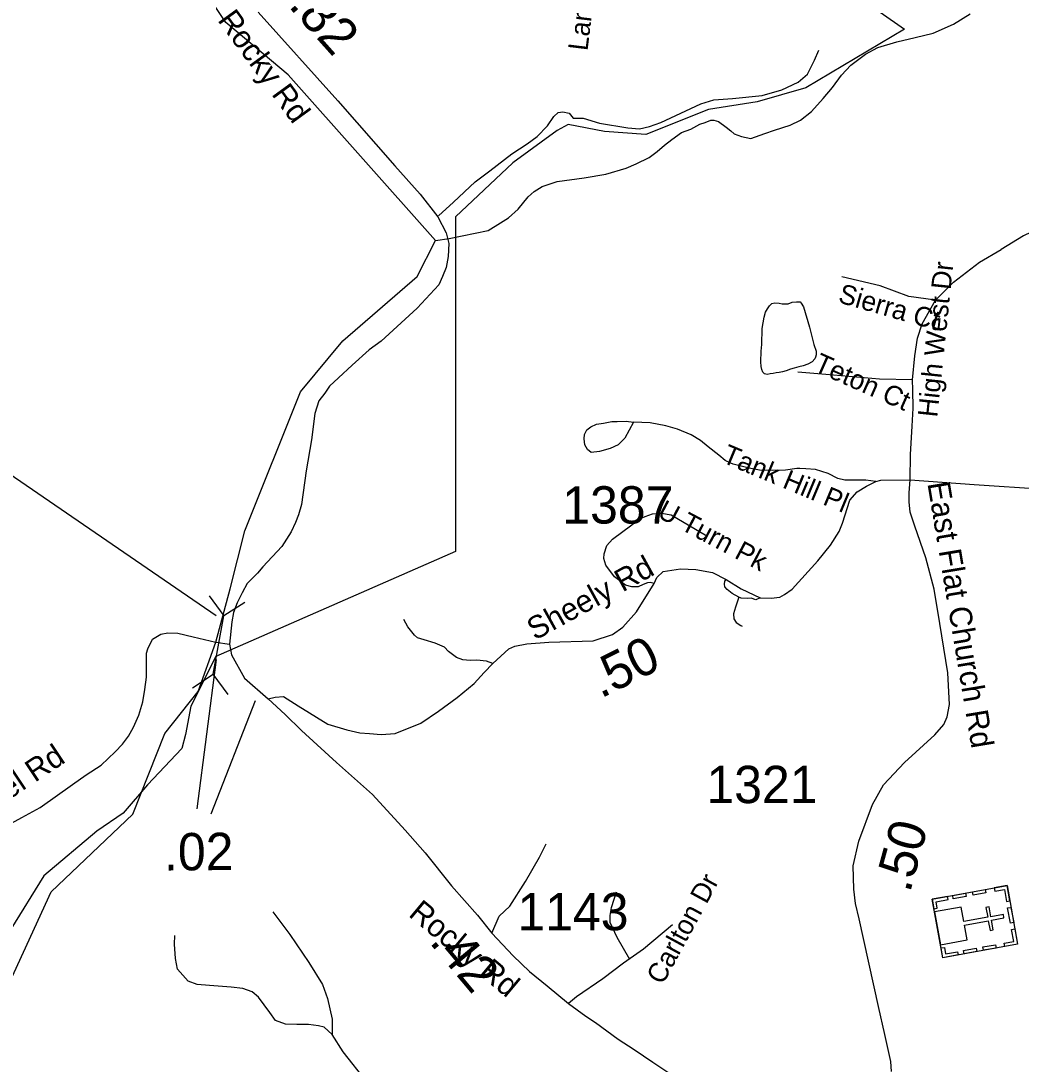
# Model space of a CAD drawing. Extents: x 1159738 to 1321356, y 736314 to 882035.
# Drawn here: x 1223604 to 1226951, y 784785 to 788278 of the extents above; entities that cross this region are included whole.
import ezdxf

# ---------------------------------------------------------------- set-up
doc = ezdxf.new("R2010")
doc.units = 0
for name, color, linetype in [('Exist Boundary Political City Limit New InsideOut', 7, 'Continuous'), ('Exist Cultural Church with Cemetary CELL', 7, 'Continuous'), ('Exist Hydrographic Creek Single Shore', 7, 'Continuous'), ('Exist Hydrographic Misc Water Feature', 7, 'Continuous'), ('Exist Road Non-System Type 51', 7, 'Continuous'), ('Exist Road Non-System Type 51 Label', 7, 'Continuous'), ('Exist Road Secondary Mileage Hundredths English Label', 7, 'Continuous'), ('Exist Road Secondary Structure Culvert CELL', 7, 'Continuous'), ('Exist Road Secondary Structure Culvert Number Label', 7, 'Continuous'), ('Exist Road Secondary Type 51 Attributed', 7, 'Continuous'), ('Exist Road Secondary Type 51 Label', 7, 'Continuous'), ('Exist Road Secondary Type 51 Number Label', 7, 'Continuous')]:
    doc.layers.add(name, color=color, linetype=linetype)

msp = doc.modelspace()

# ---------------------------------------------------------------- linework, layer by layer
at = {"layer": 'Exist Boundary Political City Limit New InsideOut'}
msp.add_lwpolyline([(1226175.7, 788519.4), (1226560.2, 788249.4), (1226229.7, 788053.7), (1226067.8, 788006.5), (1225904.3, 787981.2), (1225695.2, 787896.8), (1225557, 787906.9), (1225435.6, 787930.5), (1225398.5, 787910.3), (1225250.1, 787802.3), (1225058.4, 787621.5), (1225058.4, 786501.1), (1224255.9, 786150.1), (1224172.7, 785983.4), (1224154.4, 785888.5), (1224142.1, 785841.6), (1224027.4, 785720.1), (1223946.5, 785625.6), (1223858.8, 785564.9), (1223680.9, 785415.4), (1223570.9, 785236.8)], dxfattribs=at)
at = {"layer": 'Exist Cultural Church with Cemetary CELL'}
for points in [[(1226903.3, 785383.1), (1226938.9, 785187.2), (1226688.4, 785141.7), (1226652.8, 785337.6)], [(1226787.7, 785362.1), (1226830.4, 785369.9), (1226832.4, 785358.7), (1226789.8, 785350.9)], [(1226860.7, 785375.4), (1226862.7, 785364.2), (1226894.4, 785370), (1226901.7, 785330.1), (1226912.6, 785332), (1226903.3, 785383.1)], [(1226658.8, 785305), (1226670.1, 785307.1), (1226666.1, 785328.7), (1226705.9, 785336), (1226703.9, 785346.9), (1226652.8, 785337.6)], [(1226721.6, 785350.1), (1226764.2, 785357.9), (1226766.3, 785346.7), (1226723.6, 785338.9)], [(1226660.5, 785295.2), (1226680.6, 785184.8), (1226769.7, 785201), (1226760.6, 785250.9), (1226840.8, 785265.6), (1226846.7, 785233.1), (1226857.5, 785235.1), (1226851.6, 785267.5), (1226893.2, 785275), (1226891.1, 785286.5), (1226849.5, 785279), (1226843.6, 785311.5), (1226832.8, 785309.5), (1226838.7, 785277), (1226758.6, 785262.4), (1226749.6, 785311.4)], [(1226916.5, 785310.2), (1226925.8, 785259.2), (1226914.6, 785257.2), (1226905.3, 785308.2)], [(1226896.3, 785179.4), (1226894.2, 785190.6), (1226925.9, 785196.3), (1226918.7, 785236.2), (1226929.6, 785238.2), (1226938.9, 785187.2)], [(1226682.5, 785174.3), (1226693.8, 785176.3), (1226697.7, 785154.7), (1226737.5, 785161.9), (1226739.5, 785151), (1226688.4, 785141.7)], [(1226757.5, 785165.8), (1226800.1, 785173.6), (1226802.1, 785162.4), (1226759.5, 785154.6)], [(1226822.3, 785177.6), (1226865, 785185.3), (1226867, 785174.1), (1226824.4, 785166.4)]]:
    msp.add_lwpolyline(points, close=True, dxfattribs=at)
at = {"layer": 'Exist Hydrographic Creek Single Shore'}
msp.add_lwpolyline([(1223188.7, 784230), (1223248.7, 784402.6), (1223308.7, 784612.6), (1223397.8, 784751), (1223519.8, 784958.6), (1223705.8, 785361.8), (1223978.9, 785622.3), (1224085.8, 785892.6), (1224197, 786033), (1224256, 786197.6), (1224304.5, 786376.5), (1224353.8, 786570), (1224539.9, 787035.4), (1224681.1, 787206.9), (1224929.5, 787421.5), (1224991.1, 787542.7), (1224498.3, 788096.9), (1224289.8, 788271.6), (1224143, 788493.6), (1223635, 788589.2)], dxfattribs=at)
at = {"layer": 'Exist Hydrographic Misc Water Feature'}
for points in [[(1224991.1, 787542.7), (1225037.3, 787549.5), (1225168, 787576.1), (1225208.7, 787601.1), (1225235.2, 787618.5), (1225267.9, 787647.6), (1225301, 787688.7), (1225321.5, 787706.3), (1225348, 787723.6), (1225398.4, 787740.3), (1225488.7, 787751.9), (1225561.1, 787764.1), (1225629.6, 787784.3), (1225662.1, 787799.5), (1225706.6, 787820.4), (1225733.1, 787839.7), (1225757.7, 787861.1), (1225782.2, 787880.5), (1225814.8, 787903.6), (1225845.1, 787914.9), (1225875.6, 787932.1), (1225893.8, 787937.7), (1225912, 787945.2), (1225922, 787944.9), (1225937.9, 787940.5), (1225963.5, 787921.8), (1225979.1, 787909.4), (1225990.9, 787899.2), (1226014.7, 787890.5), (1226046.5, 787883.6), (1226093, 787900.4), (1226125.3, 787911.6), (1226177.8, 787928.3), (1226212.2, 787945.5), (1226249, 787974.5), (1226288.1, 788017.5), (1226319.2, 788054.8), (1226350.1, 788096), (1226381, 788129.2), (1226430, 788166), (1226470.6, 788188.9), (1226535.1, 788207.3), (1226595.6, 788221.7), (1226656, 788236.2), (1226724.8, 788266.4), (1226779.7, 788301)], [(1226083.1, 787194.2), (1226084.4, 787248.3), (1226091.4, 787286.1), (1226095.8, 787302), (1226102.2, 787313.9), (1226108.4, 787323.7), (1226116.5, 787331.5), (1226126.7, 787333.3), (1226140.7, 787332.8), (1226150.6, 787330.6), (1226160.6, 787330.4), (1226170.6, 787330.1), (1226184.7, 787335.8), (1226198.8, 787337.4), (1226204.8, 787337.3), (1226210.8, 787337), (1226214.7, 787332.9), (1226222.4, 787320.7), (1226242.7, 787252.2), (1226257.2, 787193.8), (1226264.6, 787171.6), (1226264.4, 787159.6), (1226262.1, 787151.6), (1226260, 787145.7), (1226251.6, 787135.8), (1226237.4, 787128.3), (1226221.3, 787122.7), (1226207.2, 787119), (1226191.1, 787115.4), (1226179, 787111.7), (1226164.8, 787106.1), (1226152.7, 787102.4), (1226140.7, 787100.7), (1226130.6, 787099), (1226120.5, 787097.2), (1226110.6, 787095.5), (1226100.4, 787093.8), (1226092.5, 787095.9), (1226086.7, 787102.1), (1226082.8, 787110.3), (1226081, 787120.3), (1226079.6, 787136.3), (1226080.4, 787172.3), (1226083.1, 787194.2)]]:
    msp.add_lwpolyline(points, dxfattribs=at)
at = {"layer": 'Exist Road Non-System Type 51'}
msp.add_line((1226588.1, 787042.7), (1226587.4, 787075.9), dxfattribs=at)
for points in [[(1225001.2, 787625.2), (1225052, 787670.1), (1225124.2, 787738.5), (1225172.9, 787775.6), (1225247.1, 787832.2), (1225297.8, 787865.4), (1225331, 787890.7), (1225366.1, 787925.9), (1225387.5, 787957.1), (1225401.2, 787970.8), (1225416.8, 787972.7), (1225438.3, 787968.8), (1225451.9, 787951.3), (1225485.1, 787951.3), (1225539.7, 787935.6), (1225635.3, 787920), (1225674.3, 787916.1), (1225707.5, 787923.9), (1225744.6, 787937.6), (1225879.2, 788000.1), (1225922.1, 788013.7), (1225984.5, 788017.6), (1226084, 788027.4), (1226150.4, 788046.9), (1226205, 788072.3), (1226236.2, 788099.6), (1226259.6, 788146.5), (1226273.3, 788179.7)], [(1227156.8, 787596), (1227126.3, 787607.7), (1227083, 787603), (1227039.6, 787597.2), (1226958.7, 787558.4), (1226884.1, 787512)], [(1226664.1, 787342.4), (1226724.6, 787402.9), (1226811.4, 787469.6), (1226884.1, 787512)], [(1226664.1, 787342.4), (1226575.3, 787354.5), (1226478.4, 787390.8), (1226351.2, 787421.1)], [(1226587.4, 787075.9), (1226595.4, 787156.6), (1226603.5, 787215.2), (1226619.7, 787263.6), (1226664.1, 787342.4)], [(1226587.4, 787075.9), (1226476.4, 787077.9), (1226296.7, 787094), (1226203.9, 787102.1)], [(1226585.8, 786920.4), (1226589.4, 786981), (1226588.1, 787042.7)], [(1225653.9, 786934.6), (1225624.6, 786881.1), (1225602.4, 786858.9), (1225575.2, 786845.7), (1225539.8, 786835.6), (1225512.6, 786832.6), (1225499.5, 786842.7), (1225490.4, 786858.9), (1225488.4, 786878), (1225489.4, 786893.2), (1225497.5, 786908.3), (1225510.6, 786918.4), (1225529.8, 786927.5), (1225553, 786930.5), (1225581.2, 786936.6), (1225599.4, 786936.6), (1225628.7, 786937.6), (1225653.9, 786934.6)], [(1225979.4, 786796.7), (1225960.7, 786805.4), (1225939.5, 786823.5), (1225903.1, 786851.8), (1225877.9, 786873), (1225846.6, 786892.2), (1225801.2, 786911.3), (1225761.9, 786922.4), (1225709.4, 786931.5), (1225653.9, 786934.6)], [(1226578.9, 786741.2), (1226580.3, 786826.5), (1226585.8, 786920.4)], [(1226210.4, 786778.8), (1226199.8, 786779.1), (1226162.5, 786774.1), (1226118.1, 786772), (1226074.7, 786773.1), (1226040.4, 786780.1), (1225986.9, 786793.2), (1225979.4, 786796.7)], [(1226464.4, 786736), (1226430.6, 786740), (1226385.4, 786740), (1226360.7, 786739.7), (1226337.5, 786745.8), (1226304.8, 786761.9), (1226262.4, 786776.1), (1226230.1, 786778.1), (1226210.4, 786778.8)], [(1225722.8, 786394.1), (1225709.1, 786397.9), (1225700.7, 786396.8), (1225685.8, 786390.4), (1225668.8, 786383), (1225647.6, 786383), (1225626.4, 786388.3), (1225590.4, 786417), (1225561.7, 786455.2), (1225554.3, 786477.5), (1225555.4, 786493.4), (1225564.9, 786521), (1225582.9, 786542.2), (1225647.6, 786591), (1225668.8, 786608), (1225693.2, 786618.6), (1225717.6, 786627.1), (1225747.3, 786629.2), (1225780.2, 786623.9), (1225899, 786553.9)], [(1226006.1, 786348.1), (1225983.9, 786361.2), (1225966.7, 786374.3), (1225959.7, 786383.4), (1225958.7, 786392.5), (1225959.7, 786402.6), (1225963.7, 786408.1)], [(1226006.1, 786348.1), (1225995, 786314.8), (1225987.9, 786292.6), (1225988.9, 786276.4), (1225997, 786263.3), (1226013.1, 786253.2), (1226017.2, 786251.2)], [(1226077, 786346.4), (1226062.7, 786339.8), (1226047.5, 786345.1), (1226034.3, 786344), (1226014.2, 786345.1), (1226006.1, 786348.1)], [(1225183, 786126.5), (1225161.4, 786134), (1225130.1, 786138), (1225106.9, 786137), (1225082.7, 786139), (1225061.5, 786146.1), (1225034.3, 786166.3), (1225021.1, 786181.4), (1224989.9, 786194.6), (1224953.5, 786205.7), (1224931.3, 786212.7), (1224921.2, 786220.8), (1224899, 786249), (1224885.9, 786274.3)], [(1225179.3, 785224), (1225204.5, 785280.7), (1225240.2, 785314.3), (1225292.6, 785396.3), (1225338.8, 785478.3), (1225361.9, 785522.4)], [(1225641.2, 785135.7), (1225599.2, 785209.3), (1225576.1, 785259.7), (1225576.1, 785282.8), (1225580.3, 785310.1), (1225597.1, 785362.7)], [(1224447.3, 785295.2), (1224504, 785219), (1224567.7, 785125.1), (1224613.8, 785052.4), (1224629.7, 785004.6), (1224645.7, 784935.5), (1224645.7, 784884.1)], [(1225784.3, 785252.1), (1225687.6, 785170), (1225620.4, 785123.1)], [(1224645.7, 784884.1), (1224619.1, 784908.9), (1224599.6, 784914.2), (1224566, 784917.7), (1224527, 784917.7), (1224489.8, 784919.5), (1224456.2, 784931.9), (1224436.7, 784958.5), (1224399.5, 785009.9), (1224378.3, 785027.6), (1224346.4, 785038.2), (1224307.4, 785043.6), (1224234.8, 785048.9), (1224194.1, 785052.4), (1224164, 785063.1), (1224128.6, 785103.8), (1224121.5, 785139.3), (1224117.9, 785187.1), (1224119.7, 785215.5)], [(1225620.4, 785123.1), (1225550.6, 785071), (1225463.3, 785011.1), (1225436.7, 784988.8)]]:
    msp.add_lwpolyline(points, dxfattribs=at)
at = {"layer": 'Exist Road Secondary Mileage Hundredths English Label'}
for p, q in [((1224258, 786139.8), (1224193.2, 785640.4)), ((1224387.5, 786001.1), (1224239.5, 785621.9))]:
    msp.add_line(p, q, dxfattribs=at)
at = {"layer": 'Exist Road Secondary Structure Culvert CELL'}
for p, q in [((1224234.1, 786352.7), (1224283.4, 786285.6)), ((1224353.1, 786331.1), (1224283.4, 786285.6)), ((1224247.9, 786090.4), (1224283.4, 786285.6)), ((1224178.2, 786044.9), (1224247.9, 786090.4)), ((1224297.2, 786023.2), (1224247.9, 786090.4))]:
    msp.add_line(p, q, dxfattribs=at)
at = {"layer": 'Exist Road Secondary Structure Culvert Number Label'}
msp.add_line((1224257.7, 786285.9), (1222731.7, 787331.9), dxfattribs=at)
at = {"layer": 'Exist Road Secondary Type 51 Attributed'}
for points in [[(1224398.3, 788306.5), (1224664, 788009.6), (1224855.4, 787792.5), (1224940.1, 787697.1), (1224999, 787622), (1225026.8, 787567.7), (1225035.4, 787532.3), (1225033.2, 787488.3), (1225026.8, 787451.8), (1225015, 787421.8), (1225002.1, 787393.9), (1224930.3, 787315.6), (1224809.4, 787205.6), (1224769.7, 787176.6), (1224712.9, 787125.2), (1224666.8, 787082.2), (1224636.8, 787054.4), (1224620.7, 787030.8), (1224601.4, 787005.9), (1224587.3, 786963.5), (1224576.6, 786875.6), (1224558.8, 786771.6), (1224542.6, 786658.2), (1224532.8, 786624.6), (1224522.9, 786598), (1224508.3, 786567.1), (1224477.2, 786517.7), (1224414.1, 786450.5), (1224395.3, 786428.4), (1224361.2, 786394.5), (1224344.4, 786362.5), (1224327.3, 786329.6), (1224315.9, 786297.3), (1224310.2, 786266.3), (1224301.8, 786191.5)], [(1224431.9, 786007.8), (1224455.2, 786013.7), (1224482.3, 786016.4), (1224531.7, 785985), (1224631.5, 785923.2), (1224694.2, 785904.1), (1224737.9, 785894.6), (1224770.2, 785891.8), (1224809.2, 785888.9), (1224856.3, 785892.2), (1224941.9, 785926.8), (1225001.1, 785966.7), (1225063.7, 786012.5), (1225120.5, 786059.2), (1225153.8, 786095.9), (1225183, 786126.5), (1225236.2, 786175.7), (1225257.2, 786184.3), (1225297.2, 786192.7), (1225370.2, 786197.4), (1225518.9, 786202.2), (1225583.8, 786223.1), (1225617.6, 786248.2), (1225664.3, 786299.6), (1225722.8, 786394.1), (1225731.6, 786414.4), (1225752.6, 786434.7), (1225810.7, 786442.8), (1225862.8, 786440.8), (1225917.8, 786431.1), (1225963.7, 786408.1), (1226013.8, 786375.9), (1226077, 786346.4), (1226114.3, 786345.7), (1226142.8, 786348.6), (1226159, 786357.2), (1226184.6, 786375.2), (1226270.4, 786470.3), (1226312.4, 786522.4), (1226342.1, 786568.4), (1226352.5, 786596.4), (1226377.9, 786673.1), (1226402.3, 786701.5), (1226432.7, 786720.4), (1226464.4, 786736), (1226480.7, 786740), (1226578.9, 786741.2)], [(1226517.1, 784760.5), (1226514.6, 784794.7), (1226494.3, 784884.4), (1226473.4, 784978.3), (1226408.8, 785271.3), (1226396.7, 785323.2), (1226390.4, 785371.6), (1226388.5, 785448.9), (1226407.5, 785532), (1226453.1, 785654), (1226489.7, 785720.2), (1226560.4, 785795.2), (1226661.5, 785887.5), (1226692.3, 785922.7), (1226703.1, 785948.2), (1226711.3, 785988.8), (1226705.2, 786095), (1226678.4, 786260.1), (1226660, 786375.6), (1226631.5, 786479.6), (1226595.4, 786585.8), (1226579.6, 786633.1), (1226575.8, 786667.4), (1226575.8, 786697.8), (1226578.9, 786741.2)], [(1226578.9, 786741.2), (1226793.1, 786725.7), (1227028.7, 786709.9)], [(1223572.7, 785592.5), (1223607, 785610.6), (1223668.9, 785644.8), (1223776.8, 785721.5), (1223822.1, 785753.9), (1223872.6, 785786.7), (1223920, 785830.4), (1223944.2, 785856.6), (1223964.3, 785882.8), (1223980.5, 785913.1), (1223998.6, 785953.4), (1224012.7, 785997.8), (1224019.3, 786038.9), (1224024.9, 786081), (1224024.9, 786124.1), (1224024, 786160.6), (1224028.7, 786175.6), (1224044.6, 786208.3), (1224072.6, 786225.2), (1224096, 786228.9), (1224129.7, 786227.7), (1224180.1, 786215.6), (1224256, 786197.6), (1224301.8, 786191.5)], [(1224301.8, 786191.5), (1224308.4, 786155), (1224351.9, 786077.4)], [(1224351.9, 786077.4), (1224431.9, 786007.8)], [(1224431.9, 786007.8), (1224488, 785955.5), (1224543.1, 785902.2), (1224595.4, 785853.7), (1224660.5, 785795.4), (1224780.2, 785687.8), (1224889.7, 785569.1), (1224957.2, 785493), (1225044.6, 785382.7), (1225131.8, 785284.3), (1225179.3, 785224), (1225251.5, 785147.4), (1225305.5, 785095.3), (1225364.4, 785047.8), (1225436.7, 784988.8), (1225494.5, 784946.3), (1225526.8, 784925.3), (1225602.8, 784869.2), (1225655.8, 784834.3), (1225718.5, 784791.5), (1225788.8, 784744.9)], [(1225507.8, 783810), (1225506.7, 783834.8), (1225482.9, 783873.8), (1225443, 783934.7), (1225418.6, 783963.7), (1225341.6, 784037.9), (1225246.6, 784120.6), (1225159.1, 784201), (1225095, 784276.6), (1225049.4, 784330.8), (1224907.2, 784514.1), (1224847.3, 784599.7), (1224761.8, 784726.6), (1224682, 784826.5), (1224645.7, 784884.1)]]:
    msp.add_lwpolyline(points, dxfattribs=at)

# ---------------------------------------------------------------- texts
at = {"layer": 'Exist Road Non-System Type 51 Label'}
for s, height, rotation, p in [('Lanni Farm Ln', 65.617, 83.0777, (1225499.7, 788175.2)), ('High West Dr', 65.617, 84.012, (1226669.8, 786948.8)), ('Sierra Ct', 65.62, 344.0441, (1226335.1, 787336.1)), ('Teton Ct', 65.62, 336.0579, (1226253, 787107.7)), ('Tank Hill Pl', 65.617, 337.3116, (1225946.1, 786801.2)), ('U Turn Pk', 65.62, 332.0998, (1225729.3, 786618.6)), ('Carlton Dr', 65.62, 61.5407, (1225751.2, 785048.2))]:
    msp.add_text(s, height=height, rotation=rotation, dxfattribs=at).set_placement(p)
at = {"layer": 'Exist Road Secondary Mileage Hundredths English Label'}
for s, rotation, p in [('.82', 311.7175, (1224496.5, 788327.1)), ('.50', 26.5528, (1225544.3, 786008.5)), ('.50', 74.7147, (1226578.4, 785356)), ('.02', 0.4657, (1224083.5, 785433.4)), ('.42', 309.8037, (1224968.1, 785193.6))]:
    msp.add_text(s, height=125, rotation=rotation, dxfattribs=at).set_placement(p)
at = {"layer": 'Exist Road Secondary Type 51 Label'}
for s, rotation, p in [('Rocky Rd', 306.0579, (1224260.3, 788280)), ('East Flat Church Rd', 279.4641, (1226636.7, 786729.6)), ('Sheely Rd', 28.8867, (1225324, 786202.4)), ('Fleming Chapel Rd', 33.6801, (1223043.1, 785322)), ('Rocky Rd', 320.2146, (1224897.7, 785283))]:
    msp.add_text(s, height=75, rotation=rotation, dxfattribs=at).set_placement(p)
at = {"layer": 'Exist Road Secondary Type 51 Number Label'}
for s, p in [('1387', (1225415.4, 786594.8)), ('1321', (1225897.5, 785659.1)), ('1143', (1225265.2, 785233.4))]:
    msp.add_text(s, height=125, dxfattribs=at).set_placement(p)

doc.saveas('drawing.dxf')
